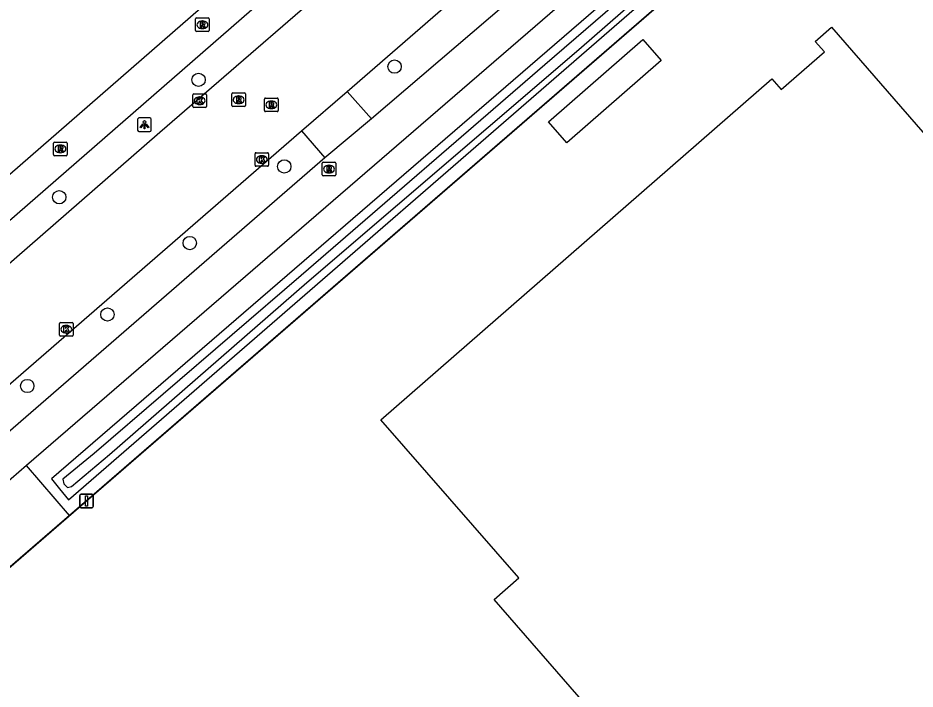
# Model space of a CAD drawing. Extents: x 156141 to 158132, y 385651 to 388399.
# Drawn here: x 156597.8 to 156663.7, y 386916.4 to 386965.7 of the extents above; entities that cross this region are included whole.
import ezdxf

# ---------------------------------------------------------------- set-up
doc = ezdxf.new("R2010")
doc.units = 0
for name, color, linetype in [('IMGEO_Boom', 7, 'Continuous'), ('IMGEO_Fietspad_gesloten', 7, 'Continuous'), ('IMGEO_Groenvoorziening', 7, 'Continuous'), ('IMGEO_Hek', 7, 'Continuous'), ('IMGEO_Kolk', 7, 'Continuous'), ('IMGEO_Lichtpunt', 7, 'Continuous'), ('IMGEO_Pand', 7, 'Continuous'), ('IMGEO_Rijbaan_lokaal_gesloten', 7, 'Continuous'), ('IMGEO_Rijbaan_lokaal_open', 7, 'Continuous'), ('IMGEO_Rioolput', 7, 'Continuous'), ('IMGEO_Verkeersbordpaal', 7, 'Continuous'), ('IMGEO_Voetpad_open', 7, 'Continuous'), ('IMGEO_Waterloop', 7, 'Continuous')]:
    doc.layers.add(name, color=color, linetype=linetype)

msp = doc.modelspace()

# ---------------------------------------------------------------- linework, layer by layer
at = {"layer": 'IMGEO_Boom'}
for centre in [(156625.491, 386962.104), (156611.09, 386961.136), (156617.39, 386954.773), (156600.855, 386952.511), (156610.44, 386949.15), (156604.391, 386943.901), (156598.505, 386938.649)]:
    msp.add_circle(centre, 0.489, dxfattribs=at)
at = {"layer": 'IMGEO_Fietspad_gesloten'}
for points in [[(156586.015, 386944.463), (156633.634, 386985.932)], [(156630.724, 386979.99), (156587.706, 386942.532)], [(156639.934, 386972.079), (156623.796, 386958.282)], [(156641.725, 386970.178), (156598.436, 386932.799)], [(156623.796, 386958.282), (156620.362, 386955.41)], [(156620.362, 386955.41), (156596.736, 386934.912)]]:
    msp.add_lwpolyline(points, dxfattribs=at)
at = {"layer": 'IMGEO_Groenvoorziening'}
for points in [[(156650.496, 386972.757), (156649.761, 386973.319), (156649.013, 386973.891), (156600.277, 386931.822), (156600.879, 386931.088), (156601.534, 386930.288), (156650.496, 386972.757)], [(156652.016, 386972.784), (156651.128, 386972.023), (156601.597, 386929.14)]]:
    msp.add_lwpolyline(points, dxfattribs=at)
at = {"layer": 'IMGEO_Hek'}
msp.add_lwpolyline([(156589.532, 386918.694), (156589.805, 386918.931), (156651.128, 386972.023), (156652.016, 386972.784)], dxfattribs=at)
at = {"layer": 'IMGEO_Kolk'}
for p, q in [((156610.663, 386959.175), (156610.663, 386960.027)), ((156610.738, 386960.101), (156611.59, 386960.101)), ((156611.151, 386959.881), (156611.176, 386959.881)), ((156611.664, 386960.027), (156611.664, 386959.175)), ((156611.174, 386959.321), (156611.149, 386959.321)), ((156611.59, 386959.101), (156610.738, 386959.101)), ((156615.236, 386954.858), (156615.236, 386955.71)), ((156615.311, 386955.784), (156616.163, 386955.784)), ((156615.724, 386955.564), (156615.749, 386955.564)), ((156616.237, 386955.71), (156616.237, 386954.858)), ((156616.163, 386954.784), (156615.311, 386954.784)), ((156615.747, 386955.004), (156615.722, 386955.004)), ((156600.945, 386943.313), (156601.797, 386943.313)), ((156600.87, 386942.387), (156600.87, 386943.239)), ((156601.358, 386943.093), (156601.383, 386943.093)), ((156601.871, 386943.239), (156601.871, 386942.387)), ((156601.797, 386942.313), (156600.945, 386942.313)), ((156601.381, 386942.533), (156601.356, 386942.533))]:
    msp.add_line(p, q, dxfattribs=at)
for points in [[(156610.663, 386959.175), (156610.663, 386960.027)], [(156610.738, 386960.101), (156611.59, 386960.101)], [(156610.984, 386959.801), (156611.107, 386959.801), (156611.107, 386959.65), (156611.237, 386959.801), (156611.401, 386959.801), (156611.255, 386959.65), (156611.408, 386959.401), (156611.256, 386959.401), (156611.171, 386959.565), (156611.107, 386959.498), (156611.107, 386959.401), (156610.984, 386959.401), (156610.984, 386959.801)], [(156611.664, 386960.027), (156611.664, 386959.175)], [(156611.59, 386959.101), (156610.738, 386959.101)], [(156615.236, 386954.858), (156615.236, 386955.71)], [(156615.311, 386955.784), (156616.163, 386955.784)], [(156615.557, 386955.484), (156615.68, 386955.484), (156615.68, 386955.333), (156615.81, 386955.484), (156615.974, 386955.484), (156615.828, 386955.333), (156615.981, 386955.084), (156615.829, 386955.084), (156615.744, 386955.248), (156615.68, 386955.181), (156615.68, 386955.084), (156615.557, 386955.084), (156615.557, 386955.484)], [(156616.237, 386955.71), (156616.237, 386954.858)], [(156616.163, 386954.784), (156615.311, 386954.784)], [(156600.945, 386943.313), (156601.797, 386943.313)], [(156600.87, 386942.387), (156600.87, 386943.239)], [(156601.191, 386943.013), (156601.314, 386943.013), (156601.314, 386942.862), (156601.444, 386943.013), (156601.608, 386943.013), (156601.462, 386942.862), (156601.615, 386942.613), (156601.463, 386942.613), (156601.378, 386942.777), (156601.314, 386942.71), (156601.314, 386942.613), (156601.191, 386942.613), (156601.191, 386943.013)], [(156601.871, 386943.239), (156601.871, 386942.387)], [(156601.797, 386942.313), (156600.945, 386942.313)]]:
    msp.add_lwpolyline(points, dxfattribs=at)
for centre, start, end in [((156610.74, 386960.025), 91.55205, 178.44795), ((156610.74, 386960.025), 91.55205, 178.44795), ((156611.588, 386960.025), 1.55205, 88.44795), ((156611.588, 386960.025), 1.55205, 88.44795), ((156610.74, 386959.177), 181.55205, 268.44795), ((156610.74, 386959.177), 181.55205, 268.44795), ((156611.588, 386959.177), 271.55205, 358.44795), ((156611.588, 386959.177), 271.55205, 358.44795), ((156615.313, 386955.708), 91.55205, 178.44795), ((156615.313, 386955.708), 91.55205, 178.44795), ((156616.161, 386955.708), 1.55205, 88.44795), ((156616.161, 386955.708), 1.55205, 88.44795), ((156615.313, 386954.86), 181.55205, 268.44795), ((156615.313, 386954.86), 181.55205, 268.44795), ((156616.161, 386954.86), 271.55205, 358.44795), ((156616.161, 386954.86), 271.55205, 358.44795), ((156600.947, 386943.237), 91.55205, 178.44795), ((156600.947, 386943.237), 91.55205, 178.44795), ((156601.795, 386943.237), 1.55205, 88.44795), ((156601.795, 386943.237), 1.55205, 88.44795), ((156600.947, 386942.389), 181.55205, 268.44795), ((156600.947, 386942.389), 181.55205, 268.44795), ((156601.795, 386942.389), 271.55205, 358.44795), ((156601.795, 386942.389), 271.55205, 358.44795)]:
    msp.add_arc(centre, 0.0765, start, end, dxfattribs=at)
for centre, major_axis, ratio, start_param, end_param in [((156611.15, 386959.601), (-0.387, 0.002), 0.722429, 4.712389, 7.853982), ((156611.175, 386959.601), (-0.39, 0.002), 0.717154, 1.570796, 4.712389), ((156615.723, 386955.284), (-0.387, 0.002), 0.722429, 4.712389, 7.853982), ((156615.748, 386955.284), (-0.39, 0.002), 0.717154, 1.570796, 4.712389), ((156601.357, 386942.813), (-0.387, 0.002), 0.722429, 4.712389, 7.853982), ((156601.382, 386942.813), (-0.39, 0.002), 0.717154, 1.570796, 4.712389)]:
    msp.add_ellipse(centre, major_axis=major_axis, ratio=ratio, start_param=start_param, end_param=end_param, dxfattribs=at)
at = {"layer": 'IMGEO_Lichtpunt'}
for p, q in [((156606.614, 386958.24), (156606.614, 386957.433)), ((156606.614, 386958.24), (156606.614, 386957.433)), ((156607.516, 386958.335), (156606.708, 386958.335)), ((156607.516, 386958.335), (156606.708, 386958.335)), ((156607.61, 386957.433), (156607.61, 386958.24)), ((156607.61, 386957.433), (156607.61, 386958.24)), ((156606.708, 386957.339), (156607.516, 386957.339)), ((156606.708, 386957.339), (156607.516, 386957.339))]:
    msp.add_line(p, q, dxfattribs=at)
for points in [[(156606.988, 386957.904), (156607.027, 386957.876), (156606.839, 386957.614), (156606.801, 386957.641), (156606.988, 386957.904)], [(156607.09, 386957.856), (156607.137, 386957.856), (156607.137, 386957.534), (156607.09, 386957.534), (156607.09, 386957.856)], [(156607.2, 386957.876), (156607.238, 386957.903), (156607.425, 386957.641), (156607.386, 386957.613), (156607.2, 386957.876)]]:
    msp.add_lwpolyline(points, dxfattribs=at)
msp.add_circle((156607.113, 386958.038), 0.0994, dxfattribs=at)
for centre, start, end in [((156606.708, 386958.24), 90, 180), ((156606.708, 386958.24), 90, 180), ((156607.516, 386958.24), 0, 90), ((156607.516, 386958.24), 0, 90), ((156606.708, 386957.433), 180, 270), ((156606.708, 386957.433), 180, 270), ((156607.516, 386957.433), 270, 0), ((156607.516, 386957.433), 270, 360)]:
    msp.add_arc(centre, 0.0946, start, end, dxfattribs=at)
at = {"layer": 'IMGEO_Pand'}
for points in [[(156632.813, 386922.979), (156634.616, 386924.548), (156624.471, 386936.156), (156653.216, 386961.202), (156653.899, 386960.418), (156657.074, 386963.181), (156656.396, 386963.957), (156657.592, 386965.002), (156675.1, 386944.876), (156674.346, 386944.22), (156676.807, 386941.391), (156677.562, 386942.047), (156695.881, 386957.981), (156709.331, 386942.518), (156708.055, 386941.409), (156711.049, 386937.974), (156712.323, 386939.084), (156722.503, 386927.388), (156699.852, 386907.726), (156709.71, 386896.409), (156679.137, 386869.744), (156632.813, 386922.979)], [(156636.802, 386958.059), (156643.723, 386964.107), (156645.072, 386962.564), (156638.151, 386956.515), (156636.802, 386958.059)]]:
    msp.add_lwpolyline(points, dxfattribs=at)
at = {"layer": 'IMGEO_Rijbaan_lokaal_gesloten'}
for points in [[(156589.23, 386940.745), (156595.617, 386946.291), (156608.255, 386957.284), (156624.346, 386971.227), (156629.928, 386976.06)], [(156621.999, 386960.286), (156635.321, 386971.863)], [(156618.647, 386957.381), (156621.999, 386960.286)], [(156596.332, 386938.042), (156618.647, 386957.381)]]:
    msp.add_lwpolyline(points, dxfattribs=at)
at = {"layer": 'IMGEO_Rijbaan_lokaal_open'}
for points in [[(156598.436, 386932.799), (156596.178, 386930.849), (156593.871, 386928.888)], [(156601.597, 386929.14), (156598.436, 386932.799)], [(156601.597, 386929.14), (156597.069, 386925.22)]]:
    msp.add_lwpolyline(points, dxfattribs=at)
at = {"layer": 'IMGEO_Rioolput'}
for p, q in [((156610.872, 386964.753), (156610.872, 386965.605)), ((156610.947, 386965.679), (156611.799, 386965.679)), ((156611.36, 386965.459), (156611.385, 386965.459)), ((156611.873, 386965.605), (156611.873, 386964.753)), ((156611.799, 386964.679), (156610.947, 386964.679)), ((156611.383, 386964.899), (156611.358, 386964.899)), ((156613.531, 386959.246), (156613.531, 386960.098)), ((156613.606, 386960.172), (156614.458, 386960.172)), ((156614.019, 386959.952), (156614.044, 386959.952)), ((156614.532, 386960.098), (156614.532, 386959.246)), ((156616.009, 386959.798), (156616.861, 386959.798)), ((156614.458, 386959.172), (156613.606, 386959.172)), ((156614.042, 386959.392), (156614.017, 386959.392)), ((156615.934, 386958.872), (156615.934, 386959.724)), ((156616.422, 386959.578), (156616.447, 386959.578)), ((156616.935, 386959.724), (156616.935, 386958.872)), ((156616.861, 386958.798), (156616.009, 386958.798)), ((156616.445, 386959.018), (156616.42, 386959.018)), ((156600.436, 386955.639), (156600.436, 386956.491)), ((156600.511, 386956.565), (156601.363, 386956.565)), ((156601.437, 386956.491), (156601.437, 386955.639)), ((156600.924, 386956.345), (156600.949, 386956.345)), ((156601.363, 386955.565), (156600.511, 386955.565)), ((156600.947, 386955.785), (156600.922, 386955.785)), ((156620.169, 386954.153), (156620.169, 386955.005)), ((156620.244, 386955.079), (156621.096, 386955.079)), ((156620.657, 386954.859), (156620.682, 386954.859)), ((156621.17, 386955.005), (156621.17, 386954.153)), ((156621.096, 386954.079), (156620.244, 386954.079)), ((156620.68, 386954.299), (156620.655, 386954.299))]:
    msp.add_line(p, q, dxfattribs=at)
for points in [[(156610.872, 386964.753), (156610.872, 386965.605)], [(156610.947, 386965.679), (156611.799, 386965.679)], [(156611.461, 386965.377), (156611.209, 386965.379), (156611.209, 386964.979)], [(156611.209, 386964.979), (156611.333, 386964.979), (156611.333, 386965.141), (156611.344, 386965.141)], [(156611.387, 386965.298), (156611.333, 386965.298), (156611.333, 386965.217)], [(156611.333, 386965.217), (156611.385, 386965.217)], [(156611.391, 386965.112), (156611.462, 386964.979), (156611.602, 386964.979), (156611.537, 386965.105)], [(156611.873, 386965.605), (156611.873, 386964.753)], [(156611.799, 386964.679), (156610.947, 386964.679)], [(156613.531, 386959.246), (156613.531, 386960.098)], [(156613.606, 386960.172), (156614.458, 386960.172)], [(156614.12, 386959.87), (156613.868, 386959.872), (156613.868, 386959.472)], [(156614.046, 386959.791), (156613.992, 386959.791), (156613.992, 386959.71)], [(156614.532, 386960.098), (156614.532, 386959.246)], [(156616.009, 386959.798), (156616.861, 386959.798)], [(156614.458, 386959.172), (156613.606, 386959.172)], [(156613.868, 386959.472), (156613.992, 386959.472), (156613.992, 386959.634), (156614.003, 386959.634)], [(156613.992, 386959.71), (156614.044, 386959.71)], [(156614.05, 386959.605), (156614.121, 386959.472), (156614.261, 386959.472), (156614.196, 386959.598)], [(156615.934, 386958.872), (156615.934, 386959.724)], [(156616.523, 386959.496), (156616.271, 386959.498), (156616.271, 386959.098)], [(156616.271, 386959.098), (156616.395, 386959.098), (156616.395, 386959.26), (156616.406, 386959.26)], [(156616.449, 386959.417), (156616.395, 386959.417), (156616.395, 386959.336)], [(156616.395, 386959.336), (156616.447, 386959.336)], [(156616.453, 386959.231), (156616.524, 386959.098), (156616.664, 386959.098), (156616.599, 386959.224)], [(156616.935, 386959.724), (156616.935, 386958.872)], [(156616.861, 386958.798), (156616.009, 386958.798)], [(156600.436, 386955.639), (156600.436, 386956.491)], [(156600.511, 386956.565), (156601.363, 386956.565)], [(156601.437, 386956.491), (156601.437, 386955.639)], [(156601.025, 386956.263), (156600.773, 386956.265), (156600.773, 386955.865)], [(156600.773, 386955.865), (156600.897, 386955.865), (156600.897, 386956.027), (156600.908, 386956.027)], [(156600.951, 386956.184), (156600.897, 386956.184), (156600.897, 386956.103)], [(156600.897, 386956.103), (156600.949, 386956.103)], [(156600.955, 386955.998), (156601.026, 386955.865), (156601.166, 386955.865), (156601.101, 386955.991)], [(156601.363, 386955.565), (156600.511, 386955.565)], [(156620.169, 386954.153), (156620.169, 386955.005)], [(156620.244, 386955.079), (156621.096, 386955.079)], [(156620.758, 386954.777), (156620.506, 386954.779), (156620.506, 386954.379)], [(156620.506, 386954.379), (156620.63, 386954.379), (156620.63, 386954.541), (156620.641, 386954.541)], [(156620.684, 386954.698), (156620.63, 386954.698), (156620.63, 386954.617)], [(156620.63, 386954.617), (156620.682, 386954.617)], [(156620.688, 386954.512), (156620.759, 386954.379), (156620.899, 386954.379), (156620.834, 386954.505)], [(156621.17, 386955.005), (156621.17, 386954.153)], [(156621.096, 386954.079), (156620.244, 386954.079)]]:
    msp.add_lwpolyline(points, dxfattribs=at)
for centre, radius, start, end in [((156610.949, 386965.603), 0.0765, 91.55205, 178.44795), ((156610.949, 386965.603), 0.0765, 91.55205, 178.44795), ((156611.343, 386965.088), 0.0533, 26.02933, 88.69889), ((156611.369, 386965.406), 0.19, 274.7715, 282.96867), ((156611.393, 386965.202), 0.0964, 77.00612, 93.18647), ((156611.407, 386965.259), 0.0378, 276.66336, 79.67722), ((156611.46, 386965.267), 0.109, 350.36119, 89.41601), ((156611.458, 386965.267), 0.112, 277.58423, 350.98172), ((156611.442, 386965.052), 0.108, 29.51342, 73.79051), ((156611.797, 386965.603), 0.0765, 1.55205, 88.44795), ((156611.797, 386965.603), 0.0765, 1.55205, 88.44795), ((156610.949, 386964.755), 0.0765, 181.55205, 268.44795), ((156610.949, 386964.755), 0.0765, 181.55205, 268.44795), ((156611.797, 386964.755), 0.0765, 271.55205, 358.44795), ((156611.797, 386964.755), 0.0765, 271.55205, 358.44795), ((156613.608, 386960.096), 0.0765, 91.55205, 178.44795), ((156613.608, 386960.096), 0.0765, 91.55205, 178.44795), ((156614.052, 386959.695), 0.0964, 77.00612, 93.18647), ((156614.066, 386959.752), 0.0378, 276.66336, 79.67722), ((156614.119, 386959.76), 0.109, 350.36119, 89.41601), ((156614.456, 386960.096), 0.0765, 1.55205, 88.44795), ((156614.456, 386960.096), 0.0765, 1.55205, 88.44795), ((156616.011, 386959.722), 0.0765, 91.55205, 178.44795), ((156616.011, 386959.722), 0.0765, 91.55205, 178.44795), ((156616.859, 386959.722), 0.0765, 1.55205, 88.44795), ((156616.859, 386959.722), 0.0765, 1.55205, 88.44795), ((156613.608, 386959.248), 0.0765, 181.55205, 268.44795), ((156613.608, 386959.248), 0.0765, 181.55205, 268.44795), ((156614.002, 386959.581), 0.0533, 26.02933, 88.69889), ((156614.028, 386959.899), 0.19, 274.7715, 282.96867), ((156614.117, 386959.76), 0.112, 277.58423, 350.98172), ((156614.101, 386959.545), 0.108, 29.51342, 73.79051), ((156614.456, 386959.248), 0.0765, 271.55205, 358.44795), ((156614.456, 386959.248), 0.0765, 271.55205, 358.44795), ((156616.405, 386959.207), 0.0533, 26.02933, 88.69889), ((156616.431, 386959.525), 0.19, 274.7715, 282.96867), ((156616.455, 386959.321), 0.0964, 77.00612, 93.18647), ((156616.469, 386959.378), 0.0378, 276.66336, 79.67722), ((156616.522, 386959.386), 0.109, 350.36119, 89.41601), ((156616.52, 386959.386), 0.112, 277.58423, 350.98172), ((156616.504, 386959.171), 0.108, 29.51342, 73.79051), ((156616.011, 386958.874), 0.0765, 181.55205, 268.44795), ((156616.011, 386958.874), 0.0765, 181.55205, 268.44795), ((156616.859, 386958.874), 0.0765, 271.55205, 358.44795), ((156616.859, 386958.874), 0.0765, 271.55205, 358.44795), ((156600.513, 386956.489), 0.0765, 91.55205, 178.44795), ((156600.513, 386956.489), 0.0765, 91.55205, 178.44795), ((156601.361, 386956.489), 0.0765, 1.55205, 88.44795), ((156601.361, 386956.489), 0.0765, 1.55205, 88.44795), ((156600.907, 386955.974), 0.0533, 26.02933, 88.69889), ((156600.933, 386956.292), 0.19, 274.7715, 282.96867), ((156600.957, 386956.088), 0.0964, 77.00612, 93.18647), ((156600.971, 386956.145), 0.0378, 276.66336, 79.67722), ((156601.024, 386956.153), 0.109, 350.36119, 89.41601), ((156601.022, 386956.153), 0.112, 277.58423, 350.98172), ((156601.006, 386955.938), 0.108, 29.51342, 73.79051), ((156600.513, 386955.641), 0.0765, 181.55205, 268.44795), ((156600.513, 386955.641), 0.0765, 181.55205, 268.44795), ((156601.361, 386955.641), 0.0765, 271.55205, 358.44795), ((156601.361, 386955.641), 0.0765, 271.55205, 358.44795), ((156620.246, 386955.003), 0.0765, 91.55205, 178.44795), ((156620.246, 386955.003), 0.0765, 91.55205, 178.44795), ((156620.64, 386954.488), 0.0533, 26.02933, 88.69889), ((156620.666, 386954.806), 0.19, 274.7715, 282.96867), ((156620.69, 386954.602), 0.0964, 77.00612, 93.18647), ((156620.704, 386954.659), 0.0378, 276.66336, 79.67722), ((156620.757, 386954.667), 0.109, 350.36119, 89.41601), ((156620.755, 386954.667), 0.112, 277.58423, 350.98172), ((156620.739, 386954.452), 0.108, 29.51342, 73.79051), ((156621.094, 386955.003), 0.0765, 1.55205, 88.44795), ((156621.094, 386955.003), 0.0765, 1.55205, 88.44795), ((156620.246, 386954.155), 0.0765, 181.55205, 268.44795), ((156620.246, 386954.155), 0.0765, 181.55205, 268.44795), ((156621.094, 386954.155), 0.0765, 271.55205, 358.44795), ((156621.094, 386954.155), 0.0765, 271.55205, 358.44795)]:
    msp.add_arc(centre, radius, start, end, dxfattribs=at)
for centre, major_axis, ratio, start_param, end_param in [((156611.359, 386965.179), (-0.387, 0.002), 0.722429, 4.712389, 7.853982), ((156611.384, 386965.179), (-0.39, 0.002), 0.717154, 1.570796, 4.712389), ((156614.018, 386959.672), (-0.387, 0.002), 0.722429, 4.712389, 7.853982), ((156614.043, 386959.672), (-0.39, 0.002), 0.717154, 1.570796, 4.712389), ((156616.421, 386959.298), (-0.387, 0.002), 0.722429, 4.712389, 7.853982), ((156616.446, 386959.298), (-0.39, 0.002), 0.717154, 1.570796, 4.712389), ((156600.923, 386956.065), (-0.387, 0.002), 0.722429, 4.712389, 7.853982), ((156600.948, 386956.065), (-0.39, 0.002), 0.717154, 1.570796, 4.712389), ((156620.656, 386954.579), (-0.387, 0.002), 0.722429, 4.712389, 7.853982), ((156620.681, 386954.579), (-0.39, 0.002), 0.717154, 1.570796, 4.712389)]:
    msp.add_ellipse(centre, major_axis=major_axis, ratio=ratio, start_param=start_param, end_param=end_param, dxfattribs=at)
at = {"layer": 'IMGEO_Verkeersbordpaal'}
for p, q in [((156602.353, 386929.808), (156602.353, 386930.608)), ((156602.353, 386930.608), (156602.353, 386929.808)), ((156602.453, 386930.708), (156603.243, 386930.708)), ((156603.243, 386930.708), (156602.453, 386930.708)), ((156603.343, 386930.608), (156603.343, 386929.808)), ((156603.343, 386929.808), (156603.343, 386930.608)), ((156603.243, 386929.708), (156602.453, 386929.708)), ((156602.453, 386929.708), (156603.243, 386929.708))]:
    msp.add_line(p, q, dxfattribs=at)
msp.add_lwpolyline([(156602.773, 386930.583), (156602.923, 386930.583), (156602.923, 386929.833), (156602.773, 386929.833), (156602.773, 386930.583)], dxfattribs=at)
for centre, start, end in [((156602.453, 386930.608), 90, 180), ((156602.453, 386930.608), 90, 180), ((156603.243, 386930.608), 0, 90), ((156603.243, 386930.608), 360, 90), ((156602.453, 386929.808), 180, 270), ((156602.453, 386929.808), 180, 270), ((156603.243, 386929.808), 270, 0), ((156603.243, 386929.808), 270, 0)]:
    msp.add_arc(centre, 0.1, start, end, dxfattribs=at)
at = {"layer": 'IMGEO_Voetpad_open'}
for points in [[(156623.796, 386958.282), (156621.999, 386960.286)], [(156618.647, 386957.381), (156620.362, 386955.41)]]:
    msp.add_lwpolyline(points, dxfattribs=at)
at = {"layer": 'IMGEO_Waterloop'}
msp.add_lwpolyline([(156648.612, 386971.616), (156649.108, 386972.006), (156649.4, 386972.223), (156649.345, 386972.478), (156649.051, 386972.649), (156648.836, 386972.605), (156644.687, 386969.279), (156636.529, 386962.227), (156618.626, 386946.776), (156603.415, 386933.691), (156601.11, 386931.813), (156601.199, 386931.465), (156601.469, 386931.202), (156601.765, 386931.274), (156604.538, 386933.628), (156619.05, 386946.25), (156639.019, 386963.373), (156646.5, 386969.905), (156648.612, 386971.616)], dxfattribs=at)

doc.saveas('drawing.dxf')
